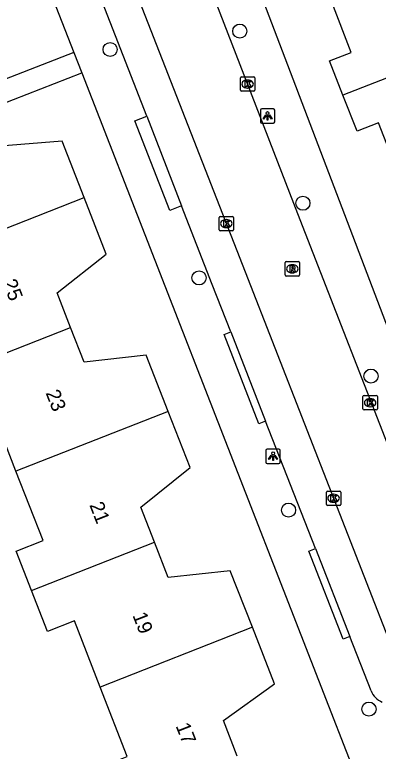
# Model space of a CAD drawing. Extents: x 159689 to 160786, y 387323 to 388339.
# Drawn here: x 160066.6 to 160091.8, y 387520.9 to 387572 of the extents above; entities that cross this region are included whole.
import ezdxf

# ---------------------------------------------------------------- set-up
doc = ezdxf.new("R2010")
doc.units = 0
for name, color, linetype in [('IMGEO_Boom', 7, 'Continuous'), ('IMGEO_Kolk', 7, 'Continuous'), ('IMGEO_Lichtpunt', 7, 'Continuous'), ('IMGEO_Pand', 7, 'Continuous'), ('IMGEO_Pand_nummerreeks', 7, 'Continuous'), ('IMGEO_Rijbaan_lokaal_open', 7, 'Continuous'), ('IMGEO_Rioolput', 7, 'Continuous'), ('IMGEO_Voetpad_open', 7, 'Continuous')]:
    doc.layers.add(name, color=color, linetype=linetype)

msp = doc.modelspace()

# ---------------------------------------------------------------- linework, layer by layer
at = {"layer": 'IMGEO_Boom'}
for centre in [(160082.213, 387570.88), (160073.215, 387569.608), (160086.599, 387558.943), (160079.387, 387553.768), (160091.323, 387546.948), (160085.602, 387537.658), (160091.182, 387523.849)]:
    msp.add_circle(centre, 0.489, dxfattribs=at)
at = {"layer": 'IMGEO_Kolk'}
for p, q in [((160082.257, 387566.786), (160082.257, 387567.638)), ((160082.332, 387567.712), (160083.184, 387567.712)), ((160082.745, 387567.492), (160082.77, 387567.492)), ((160083.258, 387567.638), (160083.258, 387566.786)), ((160083.184, 387566.712), (160082.332, 387566.712)), ((160082.768, 387566.932), (160082.743, 387566.932)), ((160080.781, 387557.105), (160080.781, 387557.957)), ((160080.856, 387558.031), (160081.708, 387558.031)), ((160081.269, 387557.811), (160081.294, 387557.811)), ((160081.782, 387557.957), (160081.782, 387557.105)), ((160081.292, 387557.251), (160081.267, 387557.251)), ((160081.708, 387557.031), (160080.856, 387557.031)), ((160090.763, 387544.68), (160090.763, 387545.532)), ((160090.838, 387545.606), (160091.69, 387545.606)), ((160091.764, 387545.532), (160091.764, 387544.68)), ((160091.251, 387545.386), (160091.276, 387545.386)), ((160091.69, 387544.606), (160090.838, 387544.606)), ((160091.274, 387544.826), (160091.249, 387544.826)), ((160088.225, 387538.052), (160088.225, 387538.904)), ((160088.3, 387538.978), (160089.152, 387538.978)), ((160089.226, 387538.904), (160089.226, 387538.052)), ((160088.713, 387538.758), (160088.738, 387538.758)), ((160089.152, 387537.978), (160088.3, 387537.978)), ((160088.736, 387538.198), (160088.711, 387538.198))]:
    msp.add_line(p, q, dxfattribs=at)
for points in [[(160082.257, 387566.786), (160082.257, 387567.638)], [(160082.332, 387567.712), (160083.184, 387567.712)], [(160083.258, 387567.638), (160083.258, 387566.786)], [(160082.578, 387567.412), (160082.701, 387567.412), (160082.701, 387567.261), (160082.831, 387567.412), (160082.995, 387567.412), (160082.849, 387567.261), (160083.002, 387567.012), (160082.85, 387567.012), (160082.765, 387567.176), (160082.701, 387567.109), (160082.701, 387567.012), (160082.578, 387567.012), (160082.578, 387567.412)], [(160083.184, 387566.712), (160082.332, 387566.712)], [(160080.781, 387557.105), (160080.781, 387557.957)], [(160080.856, 387558.031), (160081.708, 387558.031)], [(160081.782, 387557.957), (160081.782, 387557.105)], [(160081.102, 387557.731), (160081.225, 387557.731), (160081.225, 387557.58), (160081.355, 387557.731), (160081.519, 387557.731), (160081.373, 387557.58), (160081.526, 387557.331), (160081.374, 387557.331), (160081.289, 387557.495), (160081.225, 387557.428), (160081.225, 387557.331), (160081.102, 387557.331), (160081.102, 387557.731)], [(160081.708, 387557.031), (160080.856, 387557.031)], [(160090.763, 387544.68), (160090.763, 387545.532)], [(160090.838, 387545.606), (160091.69, 387545.606)], [(160091.764, 387545.532), (160091.764, 387544.68)], [(160091.084, 387545.306), (160091.207, 387545.306), (160091.207, 387545.155), (160091.337, 387545.306), (160091.501, 387545.306), (160091.355, 387545.155), (160091.508, 387544.906), (160091.356, 387544.906), (160091.271, 387545.07), (160091.207, 387545.003), (160091.207, 387544.906), (160091.084, 387544.906), (160091.084, 387545.306)], [(160091.69, 387544.606), (160090.838, 387544.606)], [(160088.225, 387538.052), (160088.225, 387538.904)], [(160088.3, 387538.978), (160089.152, 387538.978)], [(160089.226, 387538.904), (160089.226, 387538.052)], [(160088.546, 387538.678), (160088.669, 387538.678), (160088.669, 387538.527), (160088.799, 387538.678), (160088.963, 387538.678), (160088.817, 387538.527), (160088.97, 387538.278), (160088.818, 387538.278), (160088.733, 387538.442), (160088.669, 387538.375), (160088.669, 387538.278), (160088.546, 387538.278), (160088.546, 387538.678)], [(160089.152, 387537.978), (160088.3, 387537.978)]]:
    msp.add_lwpolyline(points, dxfattribs=at)
for centre, start, end in [((160082.334, 387567.636), 91.552, 178.448), ((160082.334, 387567.636), 91.552, 178.448), ((160083.182, 387567.636), 1.552, 88.448), ((160083.182, 387567.636), 1.552, 88.448), ((160082.334, 387566.788), 181.552, 268.448), ((160082.334, 387566.788), 181.552, 268.448), ((160083.182, 387566.788), 271.552, 358.448), ((160083.182, 387566.788), 271.552, 358.448), ((160080.858, 387557.955), 91.552, 178.448), ((160080.858, 387557.955), 91.552, 178.448), ((160081.706, 387557.955), 1.552, 88.448), ((160081.706, 387557.955), 1.552, 88.448), ((160080.858, 387557.107), 181.552, 268.448), ((160080.858, 387557.107), 181.552, 268.448), ((160081.706, 387557.107), 271.552, 358.448), ((160081.706, 387557.107), 271.552, 358.448), ((160090.84, 387545.53), 91.552, 178.448), ((160090.84, 387545.53), 91.552, 178.448), ((160091.688, 387545.53), 1.552, 88.448), ((160091.688, 387545.53), 1.552, 88.448), ((160090.84, 387544.682), 181.552, 268.448), ((160090.84, 387544.682), 181.552, 268.448), ((160091.688, 387544.682), 271.552, 358.448), ((160091.688, 387544.682), 271.552, 358.448), ((160088.302, 387538.902), 91.552, 178.448), ((160088.302, 387538.902), 91.552, 178.448), ((160089.15, 387538.902), 1.552, 88.448), ((160089.15, 387538.902), 1.552, 88.448), ((160088.302, 387538.054), 181.552, 268.448), ((160088.302, 387538.054), 181.552, 268.448), ((160089.15, 387538.054), 271.552, 358.448), ((160089.15, 387538.054), 271.552, 358.448)]:
    msp.add_arc(centre, 0.0765, start, end, dxfattribs=at)
for centre, major_axis, ratio, start_param, end_param in [((160082.744, 387567.212), (-0.387, 0.002), 0.722429, 4.712389, 7.853982), ((160082.769, 387567.212), (-0.39, 0.002), 0.717154, 1.570796, 4.712389), ((160081.268, 387557.531), (-0.387, 0.002), 0.722429, 4.712389, 7.853982), ((160081.293, 387557.531), (-0.39, 0.002), 0.717154, 1.570796, 4.712389), ((160091.25, 387545.106), (-0.387, 0.002), 0.722429, 4.712389, 7.853982), ((160091.275, 387545.106), (-0.39, 0.002), 0.717154, 1.570796, 4.712389), ((160088.712, 387538.478), (-0.387, 0.002), 0.722429, 4.712389, 7.853982), ((160088.737, 387538.478), (-0.39, 0.002), 0.717154, 1.570796, 4.712389)]:
    msp.add_ellipse(centre, major_axis=major_axis, ratio=ratio, start_param=start_param, end_param=end_param, dxfattribs=at)
at = {"layer": 'IMGEO_Lichtpunt'}
for p, q in [((160084.545, 387565.499), (160083.737, 387565.499)), ((160084.545, 387565.499), (160083.737, 387565.499)), ((160083.643, 387565.404), (160083.643, 387564.597)), ((160083.643, 387565.404), (160083.643, 387564.597)), ((160084.639, 387564.597), (160084.639, 387565.404)), ((160084.639, 387564.597), (160084.639, 387565.404)), ((160083.737, 387564.503), (160084.545, 387564.503)), ((160083.737, 387564.503), (160084.545, 387564.503)), ((160084.029, 387541.797), (160084.029, 387540.99)), ((160084.029, 387541.797), (160084.029, 387540.99)), ((160084.931, 387541.892), (160084.123, 387541.892)), ((160084.931, 387541.892), (160084.123, 387541.892)), ((160085.025, 387540.99), (160085.025, 387541.797)), ((160085.025, 387540.99), (160085.025, 387541.797)), ((160084.123, 387540.896), (160084.931, 387540.896)), ((160084.123, 387540.896), (160084.931, 387540.896))]:
    msp.add_line(p, q, dxfattribs=at)
for points in [[(160084.017, 387565.068), (160084.056, 387565.04), (160083.868, 387564.778), (160083.83, 387564.805), (160084.017, 387565.068)], [(160084.119, 387565.02), (160084.166, 387565.02), (160084.166, 387564.698), (160084.119, 387564.698), (160084.119, 387565.02)], [(160084.229, 387565.04), (160084.267, 387565.067), (160084.454, 387564.805), (160084.415, 387564.777), (160084.229, 387565.04)], [(160084.403, 387541.461), (160084.442, 387541.433), (160084.254, 387541.171), (160084.216, 387541.198), (160084.403, 387541.461)], [(160084.505, 387541.413), (160084.552, 387541.413), (160084.552, 387541.091), (160084.505, 387541.091), (160084.505, 387541.413)], [(160084.615, 387541.433), (160084.653, 387541.46), (160084.84, 387541.198), (160084.801, 387541.17), (160084.615, 387541.433)]]:
    msp.add_lwpolyline(points, dxfattribs=at)
for centre in [(160084.142, 387565.202), (160084.528, 387541.595)]:
    msp.add_circle(centre, 0.0994, dxfattribs=at)
for centre, start, end in [((160083.737, 387565.404), 90, 180), ((160083.737, 387565.404), 90, 180), ((160084.545, 387565.404), 0, 90), ((160084.545, 387565.404), 0, 90), ((160083.737, 387564.597), 180, 270), ((160083.737, 387564.597), 180, 270), ((160084.545, 387564.597), 270, 0), ((160084.545, 387564.597), 270, 360), ((160084.123, 387541.797), 90, 180), ((160084.123, 387541.797), 90, 180), ((160084.931, 387541.797), 0, 90), ((160084.931, 387541.797), 0, 90), ((160084.123, 387540.99), 180, 270), ((160084.123, 387540.99), 180, 270), ((160084.931, 387540.99), 270, 0), ((160084.931, 387540.99), 270, 360)]:
    msp.add_arc(centre, 0.0946, start, end, dxfattribs=at)
at = {"layer": 'IMGEO_Pand'}
for points in [[(160089.379, 387566.43), (160088.446, 387568.818), (160089.954, 387569.407), (160088.595, 387572.887)], [(160098.989, 387570.183), (160089.379, 387566.43)], [(160093.159, 387561.143), (160091.842, 387564.514), (160090.354, 387563.933), (160089.379, 387566.43)], [(160071.415, 387559.335), (160069.881, 387563.257), (160065.558, 387562.904), (160064.587, 387565.389)], [(160060.883, 387555.206), (160071.415, 387559.335)], [(160070.476, 387550.323), (160069.537, 387552.725), (160072.948, 387555.415), (160071.415, 387559.335)], [(160061.931, 387546.973), (160070.476, 387550.323)], [(160077.238, 387544.5), (160075.716, 387548.393), (160071.416, 387547.919), (160070.476, 387550.323)], [(160066.681, 387540.361), (160064.907, 387544.897), (160063.03, 387544.163), (160061.931, 387546.973)], [(160077.238, 387544.5), (160066.681, 387540.361)], [(160076.297, 387535.429), (160075.342, 387537.87), (160078.761, 387540.606), (160077.238, 387544.5)], [(160067.755, 387532.08), (160066.688, 387534.807), (160068.56, 387535.538), (160066.681, 387540.361)], [(160067.755, 387532.08), (160076.297, 387535.429)], [(160083.088, 387529.525), (160081.553, 387533.451), (160077.252, 387532.986), (160076.297, 387535.429)], [(160072.527, 387525.384), (160070.734, 387529.97), (160068.866, 387529.239), (160067.755, 387532.08)], [(160083.088, 387529.525), (160072.527, 387525.384)], [(160082.044, 387520.585), (160081.074, 387523.065), (160084.622, 387525.601), (160083.088, 387529.525)], [(160073.552, 387517.256), (160072.544, 387519.834), (160074.406, 387520.561), (160072.527, 387525.384)]]:
    msp.add_lwpolyline(points, dxfattribs=at)
at = {"layer": 'IMGEO_Rijbaan_lokaal_open'}
for points in [[(160108.108, 387502.148), (160086.248, 387558.199), (160073.949, 387589.946)], [(160069.872, 387586.748), (160082.582, 387554.195), (160094.951, 387522.558)]]:
    msp.add_lwpolyline(points, dxfattribs=at)
at = {"layer": 'IMGEO_Rioolput'}
for p, q in [((160085.361, 387553.969), (160085.361, 387554.821)), ((160085.436, 387554.895), (160086.288, 387554.895)), ((160086.362, 387554.821), (160086.362, 387553.969)), ((160085.849, 387554.675), (160085.874, 387554.675)), ((160086.288, 387553.895), (160085.436, 387553.895)), ((160085.872, 387554.115), (160085.847, 387554.115))]:
    msp.add_line(p, q, dxfattribs=at)
for points in [[(160085.361, 387553.969), (160085.361, 387554.821)], [(160085.436, 387554.895), (160086.288, 387554.895)], [(160086.362, 387554.821), (160086.362, 387553.969)], [(160085.95, 387554.593), (160085.698, 387554.595), (160085.698, 387554.195)], [(160085.698, 387554.195), (160085.822, 387554.195), (160085.822, 387554.357), (160085.833, 387554.357)], [(160085.876, 387554.514), (160085.822, 387554.514), (160085.822, 387554.433)], [(160085.822, 387554.433), (160085.874, 387554.433)], [(160085.88, 387554.328), (160085.951, 387554.195), (160086.091, 387554.195), (160086.026, 387554.321)], [(160086.288, 387553.895), (160085.436, 387553.895)]]:
    msp.add_lwpolyline(points, dxfattribs=at)
for centre, radius, start, end in [((160085.438, 387554.819), 0.0765, 91.552, 178.448), ((160085.438, 387554.819), 0.0765, 91.552, 178.448), ((160086.286, 387554.819), 0.0765, 1.552, 88.448), ((160086.286, 387554.819), 0.0765, 1.552, 88.448), ((160085.832, 387554.304), 0.0533, 26.0293, 88.6989), ((160085.858, 387554.622), 0.19, 274.7715, 282.9687), ((160085.882, 387554.418), 0.0964, 77.0061, 93.1865), ((160085.896, 387554.475), 0.0378, 276.6634, 79.6772), ((160085.949, 387554.483), 0.109, 350.3612, 89.416), ((160085.947, 387554.483), 0.112, 277.5842, 350.9817), ((160085.931, 387554.268), 0.108, 29.5134, 73.7905), ((160085.438, 387553.971), 0.0765, 181.552, 268.448), ((160085.438, 387553.971), 0.0765, 181.552, 268.448), ((160086.286, 387553.971), 0.0765, 271.552, 358.448), ((160086.286, 387553.971), 0.0765, 271.552, 358.448)]:
    msp.add_arc(centre, radius, start, end, dxfattribs=at)
for centre, major_axis, ratio, start_param, end_param in [((160085.848, 387554.395), (-0.387, 0.002), 0.722429, 4.712389, 7.853982), ((160085.873, 387554.395), (-0.39, 0.002), 0.717154, 1.570796, 4.712389)]:
    msp.add_ellipse(centre, major_axis=major_axis, ratio=ratio, start_param=start_param, end_param=end_param, dxfattribs=at)
at = {"layer": 'IMGEO_Voetpad_open'}
for points in [[(160047.538, 387629.374), (160060.288, 387596.62), (160068.19, 387575.804), (160070.688, 387569.4)], [(160102.702, 387524.071), (160092.528, 387550.187), (160079.92, 387583.288), (160078.337, 387587.445)], [(160075.757, 387564.987), (160071.936, 387574.796)], [(160070.688, 387569.4), (160064.078, 387566.822)], [(160070.688, 387569.4), (160071.24, 387567.984)], [(160064.587, 387565.389), (160071.24, 387567.984)], [(160071.24, 387567.984), (160091.509, 387516.011)], [(160078.18, 387558.766), (160077.369, 387558.446), (160074.92, 387564.657), (160075.757, 387564.987)], [(160075.757, 387564.987), (160078.18, 387558.766)], [(160081.591, 387550.023), (160080.307, 387553.307), (160078.18, 387558.766)], [(160084.011, 387543.833), (160083.547, 387543.649), (160081.127, 387549.839), (160081.591, 387550.023)], [(160081.591, 387550.023), (160084.011, 387543.833)], [(160087.464, 387535.001), (160084.011, 387543.833)], [(160089.856, 387528.881), (160089.392, 387528.696), (160087, 387534.816), (160087.464, 387535.001)], [(160087.464, 387535.001), (160089.856, 387528.881)], [(160091.324, 387525.126), (160089.856, 387528.881)]]:
    msp.add_lwpolyline(points, dxfattribs=at)
msp.add_arc((160092.63, 387525.637), 1.402, 201.3871, 248.029, dxfattribs=at)

# ---------------------------------------------------------------- texts
at = {"layer": 'IMGEO_Pand_nummerreeks'}
for s, p in [('25', (160065.728, 387553.459)), ('23', (160068.725, 387545.788)), ('21', (160071.763, 387538.012)), ('19', (160074.753, 387530.362)), ('17', (160077.75, 387522.691))]:
    msp.add_text(s, height=1, rotation=291.3425, dxfattribs=at).set_placement(p)

doc.saveas('drawing.dxf')
